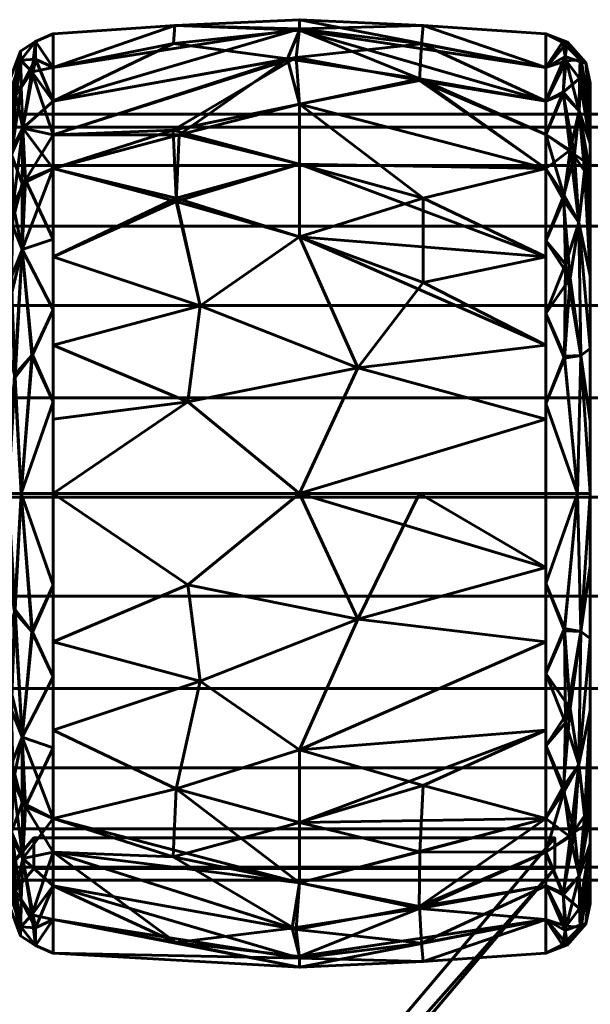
# Model space of a CAD drawing. Header units: millimetres. Extents: x -1091 to 1091, y -439 to 431.
# Tile 392 of 656: x 328 to 347, y 399 to 431. Entities that reach past the tile are written whole.
import ezdxf

# ---------------------------------------------------------------- set-up
doc = ezdxf.new("R2010")
doc.units = ezdxf.units.MM
doc.layers.add('I-FURN', color=30, linetype='Continuous', lineweight=50)

msp = doc.modelspace()

# ---------------------------------------------------------------- meshes
at = {"layer": 'I-FURN', "lineweight": 60}
mesh = msp.add_polyface(dxfattribs=at)
corners = [(329.458, 415.629, 740.004), (329.458, 426.239, 744.399), (329.458, 430.634, 755.009), (329.458, 426.239, 765.619), (329.458, 415.629, 770.014), (337.499, 415.629, 770.471), (345.54, 415.629, 770.015), (345.54, 426.24, 765.62), (345.54, 430.635, 755.009), (345.54, 426.24, 744.399), (345.54, 415.629, 740.004), (337.499, 415.629, 739.547), (345.54, 420.474, 768.008), (345.54, 420.474, 742.01), (329.458, 420.474, 768.007), (329.458, 420.474, 742.011), (337.499, 424, 768.01), (337.499, 424, 742.008), (337.499, 428.333, 763.824), (345.54, 428.437, 760.314), (337.499, 430.795, 758.026), (337.499, 430.745, 751.754), (329.458, 428.437, 760.314), (337.499, 428.333, 746.195), (345.54, 428.437, 749.704), (329.458, 428.437, 749.704), (345.54, 418.052, 769.011), (339.402, 419.732, 769.891), (333.855, 418.615, 770.085), (334.258, 421.757, 769.125), (329.458, 423.357, 766.813), (333.472, 425.265, 766.956), (337.499, 426.372, 766.13), (345.54, 418.052, 741.007), (339.402, 419.732, 740.127), (333.855, 418.615, 739.933), (334.258, 421.757, 740.894), (329.458, 423.357, 743.205), (345.54, 423.357, 766.814), (345.54, 423.357, 743.204), (341.526, 422.516, 741.293), (341.526, 425.265, 743.062), (337.499, 426.372, 743.888), (333.472, 425.161, 742.98), (333.572, 427.328, 745.066), (329.458, 427.338, 747.052), (345.54, 427.339, 762.967), (345.54, 429.536, 757.662), (341.526, 430.904, 756.513), (337.499, 431.091, 754.887), (341.475, 430.302, 759.523), (337.381, 429.862, 761.051), (329.458, 429.535, 752.357), (333.423, 430.9, 753.505), (329.458, 427.338, 762.967), (333.369, 427.489, 764.742), (341.413, 429.106, 762.367), (333.382, 430.31, 750.55), (337.108, 429.813, 748.855), (341.427, 429.158, 747.748), (345.54, 427.339, 747.051), (329.458, 429.535, 757.662), (345.54, 429.536, 752.356), (329.458, 418.052, 769.01), (329.458, 418.052, 741.008)]
mesh.append_faces([[corners[k] for k in face] for face in [(12, 27, 26), (7, 32, 38), (0, 35, 11), (2, 53, 52), (52, 57, 25), (4, 28, 63)]], dxfattribs={"vtx0": -1, "vtx1": -1})
mesh.append_faces([[corners[k] for k in face] for face in [(34, 33, 11), (31, 29, 16), (12, 16, 27), (28, 5, 27), (18, 56, 51), (35, 34, 11), (43, 36, 37), (7, 18, 32), (18, 55, 32), (47, 48, 50), (21, 24, 59), (44, 42, 43), (9, 23, 59), (9, 41, 23), (5, 26, 27), (58, 59, 23), (58, 44, 45), (53, 21, 57), (28, 29, 14), (29, 27, 16), (27, 29, 28), (32, 31, 16), (31, 30, 29), (32, 55, 31), (32, 16, 38), (50, 56, 19), (34, 35, 36), (17, 41, 40), (36, 35, 15), (42, 17, 43), (34, 36, 17), (13, 34, 40), (34, 17, 40), (40, 41, 39), (42, 41, 17), (36, 43, 17), (23, 41, 42), (44, 43, 1), (57, 58, 25), (42, 44, 23), (20, 50, 48), (49, 20, 48), (52, 53, 57), (51, 50, 20), (51, 56, 50), (53, 61, 20), (21, 53, 49), (54, 55, 51), (31, 55, 3), (51, 55, 18), (7, 56, 18), (58, 57, 21), (59, 58, 21), (58, 23, 44), (49, 48, 62), (20, 22, 51), (20, 49, 53), (49, 62, 21)]], dxfattribs={"vtx0": -1, "vtx1": -1, "vtx2": -1})
mesh.append_faces([[corners[k] for k in face] for face in [(35, 0, 64), (34, 13, 33), (51, 22, 54), (50, 19, 47), (28, 14, 63), (36, 15, 37), (16, 12, 38), (41, 9, 39), (44, 1, 45), (48, 8, 62), (56, 46, 19), (59, 60, 9), (59, 24, 60)]], dxfattribs={"vtx0": -1, "vtx2": -1})
mesh.append_faces([[corners[k] for k in face] for face in [(3, 30, 31), (4, 5, 28), (45, 25, 58), (39, 13, 40), (61, 22, 20), (62, 24, 21), (30, 14, 29), (37, 1, 43), (7, 46, 56), (47, 8, 48), (54, 3, 55), (2, 61, 53), (64, 15, 35)]], dxfattribs={"vtx1": -1, "vtx2": -1})
mesh.append_faces([[corners[k] for k in face] for face in [(5, 6, 26), (33, 10, 11)]], dxfattribs={"vtx2": -1})
mesh = msp.add_polyface(dxfattribs=at)
corners = [(327.984, 415.629, 741.657), (327.984, 425.071, 745.568), (327.984, 428.982, 755.009), (327.984, 425.071, 764.451), (327.984, 415.629, 768.361), (328.406, 415.629, 769.469), (329.458, 415.629, 770.014), (329.458, 426.239, 765.619), (329.458, 430.634, 755.009), (329.458, 426.239, 744.399), (329.458, 415.629, 740.004), (328.406, 415.629, 740.549), (329.458, 421.619, 767.533), (327.984, 420.35, 766.406), (327.984, 420.35, 743.612), (329.458, 421.619, 742.485), (328.444, 423.587, 767.131), (328.444, 423.587, 742.887), (329.458, 428.437, 760.314), (329.458, 428.437, 749.704), (328.469, 427.548, 763.315), (328.4, 429.77, 757.996), (328.469, 427.548, 746.703), (328.4, 429.77, 752.022), (327.984, 427.026, 759.73), (327.984, 427.026, 750.288), (328.192, 419.497, 768.629), (328.213, 419.416, 741.329), (329.458, 418.624, 741.245), (328.784, 420.152, 740.944), (329.458, 418.624, 768.773), (328.764, 420.134, 769.067), (329.458, 423.929, 766.576), (327.984, 422.71, 765.428), (328.147, 425.054, 765.457), (328.09, 426.823, 763.313), (328.239, 428.615, 760.845), (328.759, 429.386, 760.353), (329.458, 429.535, 757.662), (328.874, 430.381, 756.482), (328.384, 430.064, 755.009), (328.875, 430.381, 753.528), (329.458, 429.535, 752.357), (328.882, 429.802, 750.647), (328.409, 428.892, 749.239), (327.984, 426.049, 747.928), (328.097, 426.687, 746.496), (328.101, 424.428, 744.163), (328.107, 428.889, 750.579), (327.984, 428.004, 752.649), (327.984, 426.049, 762.09), (328.438, 425.729, 744.613), (328.551, 425.849, 765.441), (328.106, 422.176, 742.658), (328.091, 422.699, 767.024), (327.984, 422.71, 744.59), (329.458, 423.929, 743.442), (329.458, 427.338, 762.967), (329.458, 427.338, 747.052), (327.984, 428.004, 757.369), (327.984, 417.99, 767.384), (327.984, 417.99, 742.635)]
mesh.append_faces([[corners[k] for k in face] for face in [(13, 54, 33), (28, 29, 15), (24, 36, 59), (8, 39, 38), (50, 36, 24), (9, 22, 58), (2, 40, 49), (55, 53, 14), (57, 52, 7), (18, 37, 57)]], dxfattribs={"vtx0": -1, "vtx1": -1})
mesh.append_faces([[corners[k] for k in face] for face in [(26, 54, 13), (37, 20, 57), (54, 16, 34), (31, 16, 26), (21, 37, 39), (46, 47, 1), (46, 51, 47), (17, 15, 29), (22, 43, 19), (9, 17, 51), (36, 37, 21), (41, 42, 43), (22, 44, 43), (39, 37, 38), (3, 34, 35), (51, 46, 22), (44, 23, 43), (40, 21, 39), (44, 22, 46), (48, 49, 23), (30, 31, 5), (29, 11, 27), (11, 29, 28), (17, 29, 27), (31, 12, 16), (5, 31, 26), (52, 20, 34), (54, 26, 16), (52, 34, 16), (35, 34, 20), (36, 35, 20), (36, 50, 35), (52, 57, 20), (40, 59, 21), (20, 37, 36), (8, 41, 39), (39, 41, 40), (40, 41, 23), (41, 43, 23), (48, 23, 44), (45, 48, 46), (47, 51, 17), (53, 47, 17), (53, 55, 47), (46, 48, 44), (40, 23, 49), (51, 22, 9), (32, 52, 16), (17, 27, 53), (53, 27, 61), (33, 54, 34), (59, 36, 21)]], dxfattribs={"vtx0": -1, "vtx1": -1, "vtx2": -1})
mesh.append_faces([[corners[k] for k in face] for face in [(34, 3, 33), (16, 12, 32), (17, 9, 56), (31, 30, 12), (37, 18, 38), (40, 2, 59), (41, 8, 42), (46, 1, 45), (48, 25, 49), (22, 19, 58), (27, 0, 61)]], dxfattribs={"vtx0": -1, "vtx2": -1})
mesh.append_faces([[corners[k] for k in face] for face in [(26, 13, 60, 4)]], dxfattribs={"vtx0": -1, "vtx3": -1})
mesh.append_faces([[corners[k] for k in face] for face in [(56, 15, 17), (11, 0, 27), (32, 7, 52), (4, 5, 26), (61, 14, 53), (42, 19, 43), (45, 25, 48), (50, 3, 35), (55, 1, 47)]], dxfattribs={"vtx1": -1, "vtx2": -1})
mesh.append_faces([[corners[k] for k in face] for face in [(5, 6, 30), (28, 10, 11)]], dxfattribs={"vtx2": -1})
mesh = msp.add_polyface(dxfattribs=at)
corners = [(345.54, 415.629, 740.004), (345.54, 426.24, 744.399), (345.54, 430.635, 755.009), (345.54, 426.24, 765.62), (345.54, 415.629, 770.015), (346.572, 415.629, 769.48), (346.986, 415.629, 768.395), (346.986, 425.094, 764.474), (346.986, 429.015, 755.009), (346.986, 425.094, 745.544), (346.986, 415.629, 741.623), (346.572, 415.629, 740.538), (345.54, 421.501, 767.582), (346.986, 420.362, 766.434), (346.986, 420.362, 743.584), (345.54, 421.501, 742.436), (346.61, 424.476, 766.405), (345.54, 428.437, 760.314), (346.61, 424.476, 743.613), (345.54, 428.437, 749.704), (346.618, 428.121, 762.207), (346.618, 428.121, 747.811), (346.986, 427.055, 759.742), (346.986, 427.055, 750.277), (346.697, 429.701, 757.62), (346.66, 429.784, 752.567), (346.68, 420.133, 768.62), (346.68, 420.133, 741.399), (345.54, 418.565, 768.798), (346.143, 420.114, 769.127), (346.173, 423.112, 767.774), (346.122, 425.367, 766.187), (345.54, 427.339, 762.967), (346.47, 426.69, 764.502), (346.853, 426.431, 763.962), (346.095, 428.671, 762.088), (346.164, 429.895, 758.957), (346.247, 430.363, 755.722), (345.54, 429.536, 752.356), (346.196, 429.754, 750.648), (346.986, 426.075, 762.108), (345.54, 429.536, 757.662), (346.103, 428.727, 748.045), (346.324, 426.838, 745.503), (345.54, 427.339, 747.051), (346.802, 426.155, 745.569), (346.986, 426.075, 747.91), (346.109, 425.197, 743.676), (346.331, 422.651, 742.104), (345.54, 418.565, 741.22), (346.149, 420.041, 740.872), (345.54, 423.87, 743.417), (345.54, 423.87, 766.601), (346.081, 430.363, 753.191), (346.986, 422.728, 765.454), (346.986, 422.728, 744.564), (346.986, 428.035, 757.375), (346.844, 429.68, 755.019), (346.986, 428.035, 752.643), (346.986, 417.996, 767.414), (346.986, 417.996, 742.604), (346.632, 429.172, 750.116)]
mesh.append_faces([[corners[k] for k in face] for face in [(28, 29, 12), (2, 53, 38), (3, 31, 32), (38, 39, 19), (41, 37, 2), (44, 43, 1), (52, 31, 3), (15, 50, 49), (51, 48, 15), (23, 61, 58), (6, 26, 5)]], dxfattribs={"vtx0": -1, "vtx1": -1})
mesh.append_faces([[corners[k] for k in face] for face in [(16, 26, 13), (31, 33, 32), (31, 16, 33), (29, 5, 26), (20, 22, 24), (50, 15, 48), (33, 34, 20), (43, 42, 21), (47, 18, 48), (5, 29, 28), (19, 39, 42), (47, 1, 43), (21, 45, 43), (20, 36, 35), (45, 55, 18), (20, 34, 40), (45, 18, 43), (31, 52, 30), (39, 53, 25), (21, 46, 45), (24, 56, 57), (35, 36, 17), (25, 61, 39), (29, 30, 12), (50, 48, 27), (30, 26, 16), (26, 30, 29), (31, 30, 16), (33, 20, 35), (16, 34, 33), (33, 35, 32), (36, 20, 24), (37, 36, 24), (37, 41, 36), (57, 37, 24), (38, 53, 39), (37, 53, 2), (39, 61, 42), (43, 44, 42), (47, 43, 18), (61, 23, 21), (48, 18, 27), (48, 51, 47), (49, 50, 11), (11, 50, 27), (25, 53, 37), (54, 34, 16), (18, 14, 27), (37, 57, 25), (57, 58, 25), (61, 25, 58), (42, 61, 21)]], dxfattribs={"vtx0": -1, "vtx1": -1, "vtx2": -1})
mesh.append_faces([[corners[k] for k in face] for face in [(26, 6, 59), (27, 10, 11), (24, 22, 56), (45, 46, 9), (27, 14, 60), (27, 60, 10), (35, 17, 32), (16, 13, 54), (34, 7, 40), (21, 23, 46), (45, 9, 55), (57, 56, 8)]], dxfattribs={"vtx0": -1, "vtx2": -1})
mesh.append_faces([[corners[k] for k in face] for face in [(54, 7, 34), (55, 14, 18), (8, 58, 57), (40, 22, 20), (41, 17, 36), (44, 19, 42), (51, 1, 47), (52, 12, 30), (59, 13, 26)]], dxfattribs={"vtx1": -1, "vtx2": -1})
mesh.append_faces([[corners[k] for k in face] for face in [(28, 4, 5), (11, 0, 49)]], dxfattribs={"vtx2": -1})
mesh = msp.add_polyface(dxfattribs=at)
corners = [(346.986, 415.629, 741.623), (346.986, 425.094, 745.544), (346.986, 429.015, 755.009), (346.986, 425.094, 764.474), (346.986, 415.629, 768.395), (346.986, 415.629, 755.009)]
mesh.append_faces([[corners[k] for k in face] for face in [(5, 2, 3, 4)]], dxfattribs={"vtx0": -1})
mesh.append_faces([[corners[k] for k in face] for face in [(5, 0, 1, 2)]], dxfattribs={"vtx3": -1})
mesh = msp.add_polyface(dxfattribs=at)
corners = [(1005.286, 403.011, 755.21), (1005.286, 403.437, 758.445), (1005.286, 404.685, 761.46), (1005.286, 406.672, 764.048), (1005.286, 409.261, 766.035), (1005.286, 412.275, 767.284), (1005.286, 415.511, 767.71), (1005.286, 418.746, 767.284), (1005.286, 421.761, 766.035), (1005.286, 424.35, 764.048), (1005.286, 426.336, 761.46), (1005.286, 427.585, 758.445), (1005.286, 428.011, 755.21), (-1005.286, 428.011, 755.21), (-1005.286, 427.585, 758.445), (-1005.286, 426.336, 761.46), (-1005.286, 424.35, 764.048), (-1005.286, 421.761, 766.035), (-1005.286, 418.746, 767.284), (-1005.286, 415.511, 767.71), (-1005.286, 412.275, 767.284), (-1005.286, 409.261, 766.035), (-1005.286, 406.672, 764.048), (-1005.286, 404.685, 761.46), (-1005.286, 403.437, 758.445), (-1005.286, 403.011, 755.21)]
mesh.append_faces([[corners[k] for k in face] for face in [(13, 14, 11, 12)]], dxfattribs={"vtx1": -1})
mesh.append_faces([[corners[k] for k in face] for face in [(14, 15, 10, 11), (16, 17, 8, 9), (15, 16, 9, 10), (17, 18, 7, 8), (6, 7, 18, 19), (20, 21, 4, 5), (21, 22, 3, 4), (23, 24, 1, 2), (22, 23, 2, 3), (19, 20, 5, 6)]], dxfattribs={"vtx1": -1, "vtx3": -1})
mesh.append_faces([[corners[k] for k in face] for face in [(24, 25, 0, 1)]], dxfattribs={"vtx3": -1})
mesh = msp.add_polyface(dxfattribs=at)
corners = [(1005.286, 428.011, 755.21), (1005.286, 427.585, 751.974), (1005.286, 426.336, 748.96), (1005.286, 424.35, 746.371), (1005.286, 421.761, 744.384), (1005.286, 418.746, 743.136), (1005.286, 415.511, 742.71), (1005.286, 412.275, 743.136), (1005.286, 409.261, 744.384), (1005.286, 406.672, 746.371), (1005.286, 404.685, 748.96), (1005.286, 403.437, 751.974), (1005.286, 403.011, 755.21), (-1005.286, 403.011, 755.21), (-1005.286, 403.437, 751.974), (-1005.286, 404.685, 748.96), (-1005.286, 406.672, 746.371), (-1005.286, 409.261, 744.384), (-1005.286, 412.275, 743.136), (-1005.286, 415.511, 742.71), (-1005.286, 418.746, 743.136), (-1005.286, 421.761, 744.384), (-1005.286, 424.35, 746.371), (-1005.286, 426.336, 748.96), (-1005.286, 427.585, 751.974), (-1005.286, 428.011, 755.21)]
mesh.append_faces([[corners[k] for k in face] for face in [(13, 14, 11, 12)]], dxfattribs={"vtx1": -1})
mesh.append_faces([[corners[k] for k in face] for face in [(14, 15, 10, 11), (16, 17, 8, 9), (15, 16, 9, 10), (17, 18, 7, 8), (6, 7, 18, 19), (20, 21, 4, 5), (21, 22, 3, 4), (23, 24, 1, 2), (22, 23, 2, 3), (19, 20, 5, 6)]], dxfattribs={"vtx1": -1, "vtx3": -1})
mesh.append_faces([[corners[k] for k in face] for face in [(24, 25, 0, 1)]], dxfattribs={"vtx3": -1})
mesh = msp.add_polyface(dxfattribs=at)
corners = [(327.984, 415.629, 768.361), (327.984, 406.188, 764.451), (327.984, 402.277, 755.009), (327.984, 406.188, 745.568), (327.984, 415.629, 741.657), (328.406, 415.629, 740.549), (329.458, 415.629, 740.004), (329.458, 405.02, 744.399), (329.458, 400.625, 755.009), (329.458, 405.02, 765.619), (329.458, 415.629, 770.014), (328.406, 415.629, 769.469), (329.458, 409.64, 742.485), (327.984, 410.909, 743.612), (327.984, 410.909, 766.406), (329.458, 409.64, 767.533), (328.444, 407.672, 742.887), (328.444, 407.672, 767.131), (329.458, 402.822, 749.704), (329.458, 402.822, 760.314), (328.469, 403.711, 746.703), (328.4, 401.489, 752.022), (328.469, 403.711, 763.315), (328.4, 401.489, 757.996), (327.984, 404.233, 750.288), (327.984, 404.233, 759.73), (328.192, 411.762, 741.389), (328.213, 411.843, 768.689), (329.458, 412.635, 768.773), (328.784, 411.107, 769.074), (329.458, 412.635, 741.245), (328.764, 411.125, 740.952), (329.458, 407.33, 743.442), (327.984, 408.548, 744.59), (328.147, 406.205, 744.561), (328.09, 404.436, 746.705), (328.239, 402.643, 749.173), (328.759, 401.873, 749.665), (329.458, 401.723, 752.357), (328.874, 400.878, 753.536), (328.384, 401.195, 755.009), (328.875, 400.878, 756.49), (329.458, 401.723, 757.662), (328.882, 401.456, 759.371), (328.409, 402.367, 760.779), (327.984, 405.21, 762.09), (328.097, 404.572, 763.522), (328.101, 406.831, 765.855), (328.107, 402.37, 759.439), (327.984, 403.255, 757.369), (327.984, 405.21, 747.928), (328.438, 405.53, 765.405), (328.551, 405.41, 744.577), (328.106, 409.083, 767.36), (328.091, 408.56, 742.995), (327.984, 408.548, 765.428), (329.458, 407.33, 766.576), (329.458, 403.921, 747.052), (329.458, 403.921, 762.967), (327.984, 403.255, 752.649), (327.984, 413.269, 742.635), (327.984, 413.269, 767.384)]
mesh.append_faces([[corners[k] for k in face] for face in [(11, 28, 10)]], dxfattribs={"vtx0": -1})
mesh.append_faces([[corners[k] for k in face] for face in [(28, 29, 15), (13, 54, 33), (24, 36, 59), (8, 39, 38), (50, 36, 24), (9, 22, 58), (2, 40, 49), (57, 52, 7), (18, 37, 57)]], dxfattribs={"vtx0": -1, "vtx1": -1})
mesh.append_faces([[corners[k] for k in face] for face in [(22, 43, 19), (37, 20, 57), (54, 16, 34), (31, 16, 26), (21, 37, 39), (46, 47, 1), (46, 51, 47), (17, 15, 29), (9, 17, 51), (36, 37, 21), (41, 42, 43), (22, 44, 43), (39, 37, 38), (3, 34, 35), (51, 46, 22), (44, 23, 43), (40, 21, 39), (44, 22, 46), (48, 49, 23), (30, 31, 5), (29, 11, 27), (11, 29, 28), (17, 29, 27), (31, 12, 16), (5, 31, 26), (52, 20, 34), (54, 26, 16), (52, 34, 16), (35, 34, 20), (36, 35, 20), (36, 50, 35), (52, 57, 20), (40, 59, 21), (20, 37, 36), (8, 41, 39), (39, 41, 40), (40, 41, 23), (41, 43, 23), (48, 23, 44), (45, 48, 46), (47, 51, 17), (53, 47, 17), (53, 55, 47), (46, 48, 44), (40, 23, 49), (51, 22, 9), (32, 52, 16), (17, 27, 53), (53, 27, 61), (33, 54, 34), (59, 36, 21), (13, 26, 54)]], dxfattribs={"vtx0": -1, "vtx1": -1, "vtx2": -1})
mesh.append_faces([[corners[k] for k in face] for face in [(26, 13, 60), (34, 3, 33), (16, 12, 32), (17, 9, 56), (31, 30, 12), (37, 18, 38), (40, 2, 59), (41, 8, 42), (46, 1, 45), (48, 25, 49), (22, 19, 58), (27, 0, 61)]], dxfattribs={"vtx0": -1, "vtx2": -1})
mesh.append_faces([[corners[k] for k in face] for face in [(53, 61, 14, 55)]], dxfattribs={"vtx0": -1, "vtx3": -1})
mesh.append_faces([[corners[k] for k in face] for face in [(56, 15, 17), (32, 7, 52), (11, 0, 27), (4, 5, 26), (42, 19, 43), (45, 25, 48), (50, 3, 35), (55, 1, 47), (60, 4, 26)]], dxfattribs={"vtx1": -1, "vtx2": -1})
mesh.append_faces([[corners[k] for k in face] for face in [(5, 6, 30)]], dxfattribs={"vtx2": -1})
mesh = msp.add_polyface(dxfattribs=at)
corners = [(329.458, 415.629, 770.014), (329.458, 405.02, 765.619), (329.458, 400.625, 755.009), (329.458, 405.02, 744.399), (329.458, 415.629, 740.004), (337.499, 415.629, 739.547), (345.54, 415.629, 740.004), (345.54, 405.019, 744.399), (345.54, 400.624, 755.009), (345.54, 405.019, 765.62), (345.54, 415.629, 770.015), (337.499, 415.629, 770.471), (345.54, 410.784, 742.01), (345.54, 410.784, 768.008), (329.458, 410.785, 742.011), (329.458, 410.785, 768.007), (337.499, 407.259, 742.008), (337.499, 407.259, 768.01), (337.499, 402.926, 746.195), (345.54, 402.821, 749.704), (337.499, 400.464, 751.992), (337.499, 400.514, 758.264), (329.458, 402.822, 749.704), (337.499, 402.926, 763.824), (345.54, 402.821, 760.314), (329.458, 402.822, 760.314), (345.54, 413.207, 741.007), (339.402, 411.527, 740.127), (333.855, 412.644, 739.933), (334.258, 409.502, 740.894), (329.458, 407.902, 743.205), (333.472, 405.994, 743.063), (337.499, 404.886, 743.888), (345.54, 413.207, 769.011), (339.402, 411.527, 769.891), (341.41, 415.629, 770.249), (333.855, 412.644, 770.085), (334.258, 409.502, 769.125), (329.458, 407.902, 766.813), (333.472, 405.994, 766.956), (337.499, 404.886, 766.13), (345.54, 407.902, 766.814), (341.526, 406.098, 767.039), (341.426, 403.93, 764.952), (345.54, 403.92, 762.967), (341.402, 402.087, 762.247), (337.251, 401.445, 761.163), (333.461, 400.974, 759.566), (329.458, 401.723, 757.662), (345.54, 407.902, 743.204), (345.54, 403.92, 747.051), (345.54, 401.723, 752.356), (341.526, 400.355, 753.505), (337.499, 400.168, 755.131), (341.475, 400.957, 750.495), (337.381, 401.397, 748.967), (329.458, 403.921, 747.052), (333.369, 403.77, 745.276), (341.413, 402.152, 747.652), (329.458, 401.723, 752.357), (345.54, 401.723, 757.662), (329.458, 403.921, 762.967), (329.458, 413.207, 741.008), (329.458, 413.207, 769.01)]
mesh.append_faces([[corners[k] for k in face] for face in [(12, 27, 26), (11, 34, 35), (9, 43, 44), (24, 45, 60), (0, 36, 11), (13, 17, 41), (44, 45, 24), (7, 32, 49)]], dxfattribs={"vtx0": -1, "vtx1": -1})
mesh.append_faces([[corners[k] for k in face] for face in [(31, 29, 16), (28, 5, 27), (18, 57, 32), (32, 16, 49), (39, 37, 38), (17, 39, 40), (18, 58, 55), (36, 34, 11), (17, 42, 41), (60, 53, 52), (51, 52, 54), (7, 18, 32), (53, 2, 20), (9, 42, 43), (5, 26, 27), (45, 43, 23), (39, 23, 40), (47, 21, 46), (28, 29, 14), (29, 27, 16), (27, 29, 28), (32, 31, 16), (31, 30, 29), (32, 57, 31), (54, 58, 19), (37, 34, 36), (17, 13, 34), (33, 35, 34), (37, 36, 15), (34, 37, 17), (37, 39, 17), (39, 1, 23), (42, 17, 40), (43, 40, 23), (40, 43, 42), (44, 43, 45), (46, 45, 23), (46, 21, 45), (46, 23, 61), (48, 53, 47), (12, 16, 27), (52, 53, 20), (52, 20, 54), (53, 21, 47), (55, 54, 20), (55, 58, 54), (56, 57, 55), (31, 57, 3), (55, 57, 18), (7, 58, 18), (20, 22, 55), (60, 45, 21), (53, 60, 21), (47, 46, 61)]], dxfattribs={"vtx0": -1, "vtx1": -1, "vtx2": -1})
mesh.append_faces([[corners[k] for k in face] for face in [(31, 3, 30), (55, 22, 56), (23, 1, 61), (54, 19, 51), (16, 12, 49), (37, 15, 38), (53, 48, 2), (47, 25, 48), (52, 51, 8), (52, 8, 60), (20, 2, 59), (58, 50, 19)]], dxfattribs={"vtx0": -1, "vtx2": -1})
mesh.append_faces([[corners[k] for k in face] for face in [(36, 0, 63, 15), (28, 14, 62, 4)]], dxfattribs={"vtx0": -1, "vtx3": -1})
mesh.append_faces([[corners[k] for k in face] for face in [(4, 5, 28), (7, 50, 58), (59, 22, 20), (30, 14, 29), (13, 33, 34), (38, 1, 39), (61, 25, 47), (9, 41, 42), (56, 3, 57)]], dxfattribs={"vtx1": -1, "vtx2": -1})
mesh.append_faces([[corners[k] for k in face] for face in [(33, 10, 35), (5, 6, 26)]], dxfattribs={"vtx2": -1})
mesh = msp.add_polyface(dxfattribs=at)
corners = [(345.54, 415.629, 770.015), (345.54, 405.019, 765.62), (345.54, 400.624, 755.009), (345.54, 405.019, 744.399), (345.54, 415.629, 740.004), (346.572, 415.629, 740.538), (346.986, 415.629, 741.623), (346.986, 406.164, 745.544), (346.986, 402.244, 755.009), (346.986, 406.164, 764.474), (346.986, 415.629, 768.395), (346.572, 415.629, 769.48), (345.54, 409.758, 742.436), (346.986, 410.897, 743.584), (346.986, 410.897, 766.434), (345.54, 409.758, 767.582), (346.61, 406.783, 743.613), (345.54, 402.821, 749.704), (346.61, 406.783, 766.405), (345.54, 402.821, 760.314), (346.618, 403.138, 747.811), (346.618, 403.138, 762.207), (346.986, 404.204, 750.277), (346.986, 404.204, 759.742), (346.697, 401.558, 752.398), (346.66, 401.475, 757.451), (346.68, 411.126, 741.399), (346.68, 411.126, 768.62), (345.54, 412.694, 741.22), (346.143, 411.144, 740.891), (346.173, 408.147, 742.244), (346.122, 405.892, 743.831), (345.54, 403.92, 747.051), (346.47, 404.569, 745.516), (346.853, 404.828, 746.056), (346.095, 402.588, 747.931), (346.164, 401.364, 751.061), (346.247, 400.896, 754.296), (345.54, 401.723, 757.662), (346.196, 401.505, 759.37), (346.986, 405.184, 747.91), (345.54, 401.723, 752.356), (346.103, 402.532, 761.974), (346.324, 404.421, 764.515), (345.54, 403.92, 762.967), (346.802, 405.104, 764.449), (346.986, 405.184, 762.108), (346.109, 406.062, 766.342), (346.331, 408.608, 767.914), (345.54, 412.694, 768.798), (346.149, 411.218, 769.146), (345.54, 407.388, 766.601), (345.54, 407.388, 743.417), (346.081, 400.895, 756.827), (346.986, 408.531, 744.564), (346.986, 408.531, 765.454), (346.986, 403.224, 752.643), (346.844, 401.579, 754.999), (346.986, 403.224, 757.375), (346.986, 413.263, 742.604), (346.986, 413.263, 767.414), (346.632, 402.087, 759.902)]
mesh.append_faces([[corners[k] for k in face] for face in [(28, 29, 12), (2, 53, 38), (3, 31, 32), (38, 39, 19), (41, 37, 2), (44, 43, 1), (52, 31, 3), (15, 50, 49), (51, 48, 15), (23, 61, 58), (6, 26, 5)]], dxfattribs={"vtx0": -1, "vtx1": -1})
mesh.append_faces([[corners[k] for k in face] for face in [(29, 5, 26), (5, 29, 28), (33, 31, 16), (20, 22, 24), (50, 15, 48), (33, 34, 20), (43, 42, 21), (47, 18, 48), (16, 26, 13), (19, 39, 42), (47, 1, 43), (21, 45, 43), (20, 36, 35), (31, 52, 30), (45, 55, 18), (20, 34, 40), (45, 18, 43), (31, 33, 32), (39, 53, 25), (21, 46, 45), (24, 56, 57), (35, 36, 17), (25, 61, 39), (29, 30, 12), (50, 48, 27), (30, 26, 16), (26, 30, 29), (31, 30, 16), (33, 20, 35), (16, 34, 33), (33, 35, 32), (36, 20, 24), (37, 36, 24), (37, 41, 36), (57, 37, 24), (38, 53, 39), (37, 53, 2), (39, 61, 42), (43, 44, 42), (47, 43, 18), (61, 23, 21), (48, 18, 27), (48, 51, 47), (49, 50, 11), (11, 50, 27), (25, 53, 37), (54, 34, 16), (18, 14, 27), (37, 57, 25), (57, 58, 25), (61, 25, 58), (42, 61, 21)]], dxfattribs={"vtx0": -1, "vtx1": -1, "vtx2": -1})
mesh.append_faces([[corners[k] for k in face] for face in [(27, 10, 11), (26, 6, 59), (24, 22, 56), (45, 46, 9), (27, 14, 60), (27, 60, 10), (35, 17, 32), (16, 13, 54), (34, 7, 40), (21, 23, 46), (45, 9, 55), (57, 56, 8)]], dxfattribs={"vtx0": -1, "vtx2": -1})
mesh.append_faces([[corners[k] for k in face] for face in [(54, 7, 34), (55, 14, 18), (8, 58, 57), (40, 22, 20), (41, 17, 36), (44, 19, 42), (51, 1, 47), (52, 12, 30), (59, 13, 26)]], dxfattribs={"vtx1": -1, "vtx2": -1})
mesh.append_faces([[corners[k] for k in face] for face in [(28, 4, 5), (11, 0, 49)]], dxfattribs={"vtx2": -1})
mesh = msp.add_polyface(dxfattribs=at)
corners = [(346.986, 415.629, 768.395), (346.986, 406.164, 764.474), (346.986, 402.244, 755.009), (346.986, 406.164, 745.544), (346.986, 415.629, 741.623), (346.986, 415.629, 755.009)]
mesh.append_faces([[corners[k] for k in face] for face in [(3, 4, 5, 2)]], dxfattribs={"vtx2": -1})
mesh.append_faces([[corners[k] for k in face] for face in [(5, 0, 1, 2)]], dxfattribs={"vtx3": -1})
mesh = msp.add_polyface(dxfattribs=at)
corners = [(309.625, 380.72, 238.205), (328.825, 403.389, 757.712), (328.825, 404.388, 757.671), (309.625, 381.719, 238.164)]
mesh.append_faces([[corners[k] for k in face] for face in [(0, 1, 2), (2, 3, 0)]], dxfattribs={"vtx2": -1})
mesh = msp.add_polyface(dxfattribs=at)
corners = [(309.625, 381.719, 238.164), (328.825, 404.388, 757.671), (345.825, 404.388, 757.671), (326.625, 381.719, 238.164)]
mesh.append_faces([[corners[k] for k in face] for face in [(0, 1, 2, 3)]])
mesh = msp.add_polyface(dxfattribs=at)
corners = [(326.625, 381.719, 238.164), (345.825, 404.388, 757.671), (345.825, 403.389, 757.712), (326.625, 380.72, 238.205)]
mesh.append_faces([[corners[k] for k in face] for face in [(0, 1, 2), (2, 3, 0)]], dxfattribs={"vtx2": -1})
mesh = msp.add_polyface(dxfattribs=at)
corners = [(328.825, 404.388, 757.671), (328.825, 403.389, 757.712), (345.825, 403.389, 757.712), (345.825, 404.388, 757.671)]
mesh.append_faces([[corners[k] for k in face] for face in [(0, 1, 2, 3)]])
mesh = msp.add_polyface(dxfattribs=at)
corners = [(326.625, 380.72, 238.205), (345.825, 403.389, 757.712), (328.825, 403.389, 757.712), (309.625, 380.72, 238.205)]
mesh.append_faces([[corners[k] for k in face] for face in [(0, 1, 2, 3)]])

doc.saveas('drawing.dxf')
